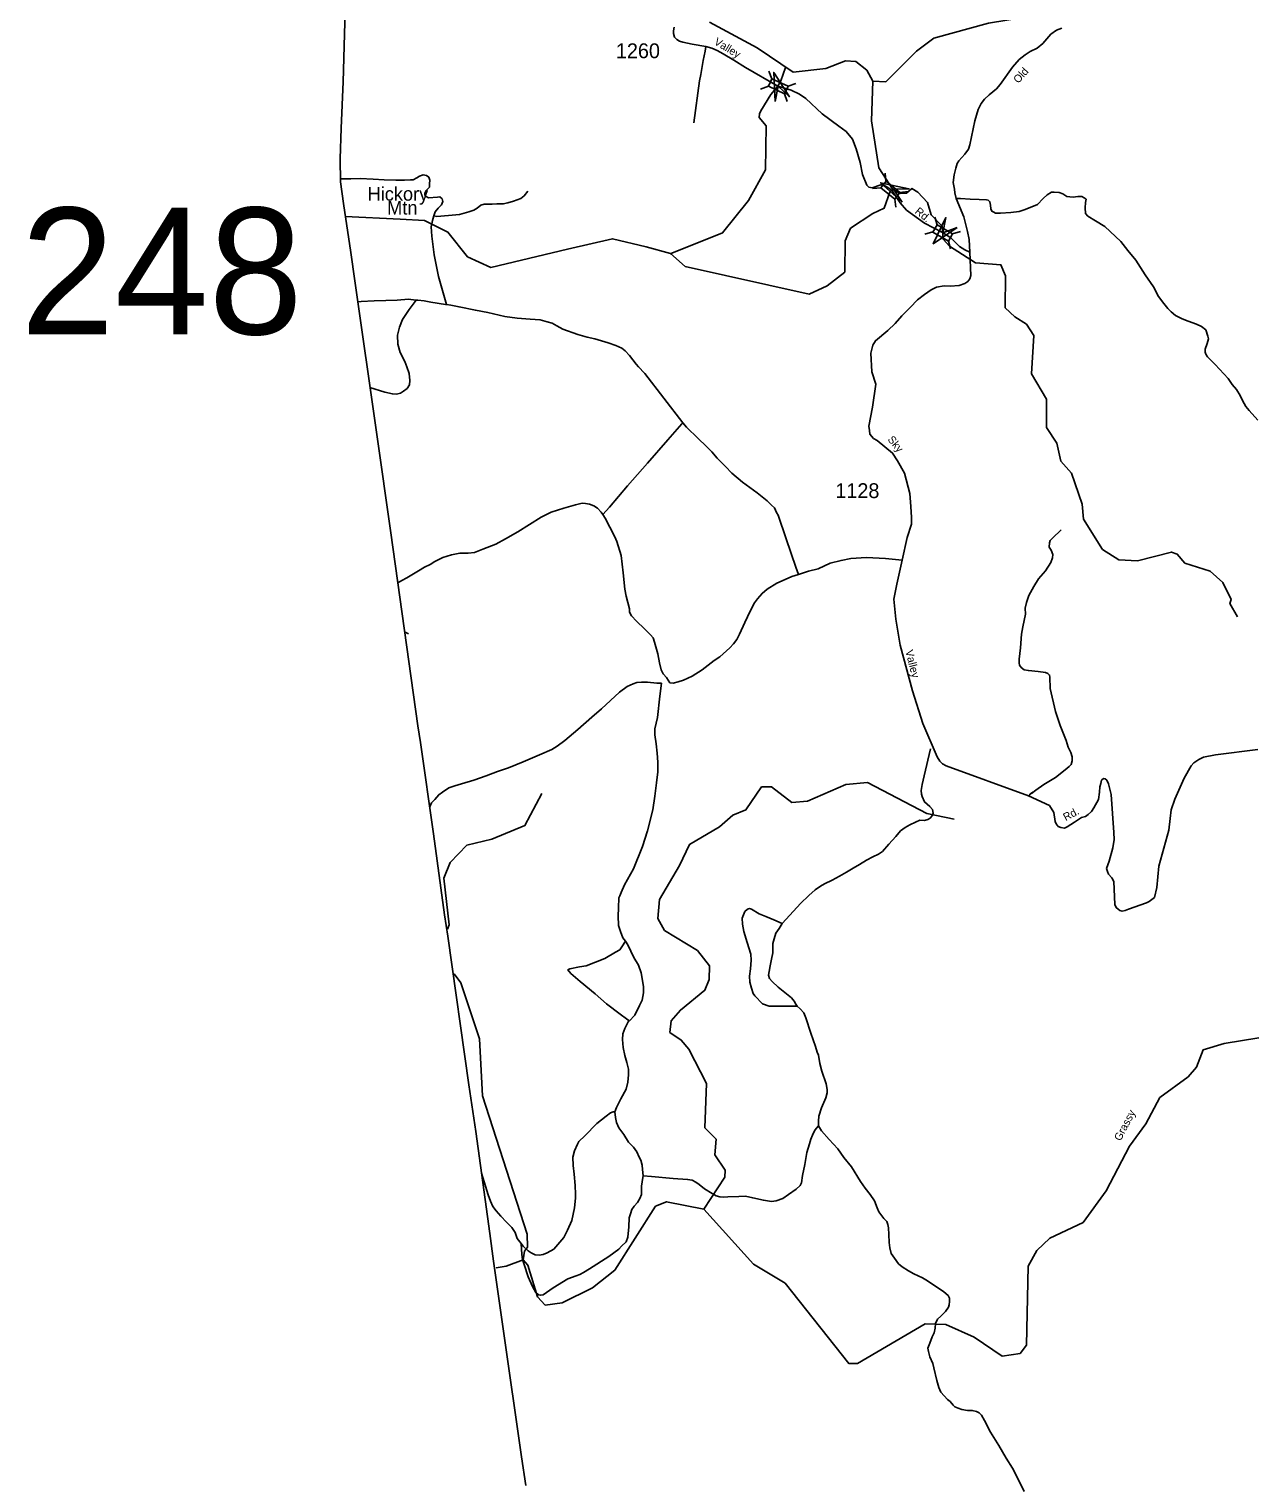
# Model space of a CAD drawing. Extents: x 884530 to 1028605, y 526725 to 653634.
# Drawn here: x 921273 to 931595, y 544215 to 556470 of the extents above; entities that cross this region are included whole.
import ezdxf

# ---------------------------------------------------------------- set-up
doc = ezdxf.new("R2010")
doc.units = 0
for name, color, linetype in [('Exist Boundary Political CountyLine', 7, 'Continuous'), ('Exist Geographical Mountain Summit Label', 7, 'Continuous'), ('Exist Hydrographic Creek Single Shore', 7, 'Continuous'), ('Exist Hydrographic Creek Single Shore Label', 7, 'Continuous'), ('Exist Hydrographic Misc Water Feature', 7, 'Continuous'), ('Exist Road Non-System Type 51', 7, 'Continuous'), ('Exist Road Secondary Structure Standard Bridge Attributed CELL', 7, 'Continuous'), ('Exist Road Secondary Structure Standard Bridge CELL', 7, 'Continuous'), ('Exist Road Secondary Structure Standard Bridge Number Label', 7, 'Continuous'), ('Exist Road Secondary Type 20 Attributed', 7, 'Continuous'), ('Exist Road Secondary Type 41 Attributed', 7, 'Continuous'), ('Exist Road Secondary Type 51 Attributed', 7, 'Continuous'), ('Exist Road Secondary Type 51 Label', 7, 'Continuous'), ('Exist Road Secondary Type 51 Number Label', 7, 'Continuous')]:
    doc.layers.add(name, color=color, linetype=linetype)

msp = doc.modelspace()

# ---------------------------------------------------------------- linework, layer by layer
at = {"layer": 'Exist Boundary Political CountyLine'}
for points in [[(923967, 557637), (923923, 556025), (923905, 555634), (923898, 555376), (923901, 555184), (923926, 555001), (923988, 554586), (924021, 554349), (924205, 553053)], [(924205, 553053), (924323, 552223), (924553, 550597), (924574, 550456), (924684, 549686), (924778, 549004), (924806, 548823), (924981, 547570), (925041, 547177), (925158, 546319), (925190, 546085), (925274, 545494), (925426, 544434), (925464, 544194)]]:
    msp.add_lwpolyline(points, dxfattribs=at)
at = {"layer": 'Exist Hydrographic Creek Single Shore'}
for points in [[(928390, 556031), (928339, 556124), (928246, 556196), (928159, 556203), (927993, 556138), (927716, 556106), (927413, 556311), (927013, 556528)], [(927652, 556146), (927613, 556034), (927589, 555989)], [(931464, 551516), (931401, 551629), (931410, 551662), (931340, 551804), (931235, 551901), (931021, 551968), (930957, 552045), (930908, 552062), (930621, 551989), (930463, 551996), (930325, 552084), (930167, 552340), (930155, 552465), (930064, 552726), (929976, 552829), (929940, 552981), (929853, 553111), (929853, 553350), (929727, 553563), (929747, 553887), (929684, 553984), (929586, 554045), (929506, 554122), (929507, 554391), (929469, 554484), (929256, 554501), (929037, 554641), (928982, 554699), (928974, 554808), (928880, 554906), (928850, 555010), (928769, 555096), (928719, 555126), (928674, 555086), (928620, 555085), (928558, 555118), (928439, 555302), (928378, 555697), (928390, 556031)], [(927589, 555989), (927528, 555919), (927444, 555782), (927433, 555756), (927432, 555726), (927489, 555656), (927483, 555284), (927341, 555026), (927122, 554753), (926679, 554576)], [(928558, 555118), (928533, 555095), (928486, 554962), (928388, 554917), (928202, 554792), (928155, 554686), (928152, 554422), (928005, 554305), (927852, 554236), (926807, 554469), (926682, 554578), (926479, 554634), (926195, 554703), (925813, 554615), (925167, 554462), (924972, 554550), (924806, 554759), (924608, 554856), (924402, 554867), (923939, 554892)], [(926965, 546524), (927382, 546059), (927651, 545899), (928186, 545222), (928261, 545221), (928831, 545557), (929006, 545551), (929244, 545444), (929480, 545285), (929631, 545305), (929684, 545376), (929699, 546042), (929771, 546175), (929883, 546278), (930163, 546410), (930356, 546678), (930553, 547055), (930693, 547243), (930809, 547463), (931049, 547639), (931119, 547720), (931174, 547866), (931351, 547918), (931645, 547968)], [(925440, 546095), (925480, 546051), (925562, 545784), (925626, 545714), (925769, 545734), (926024, 545860), (926212, 546010), (926557, 546548), (926650, 546586), (926965, 546524)], [(925212, 546027), (925296, 546042), (925440, 546095)]]:
    msp.add_lwpolyline(points, dxfattribs=at)
at = {"layer": 'Exist Hydrographic Misc Water Feature'}
for points in [[(928390, 556031), (928498, 556026), (928758, 556283), (928903, 556395), (929366, 556520), (929861, 556602), (929998, 556681), (930121, 556853), (930291, 556954), (930401, 556985), (930551, 557245), (930934, 557450), (931061, 557487), (931266, 557411), (931516, 557179), (931853, 557015), (932006, 556884), (932196, 556821), (932363, 556821)], [(924445, 551388), (924473, 551373)], [(924803, 548883), (924816, 548920), (924772, 549314), (924826, 549445), (924965, 549590), (925175, 549641), (925455, 549757), (925598, 550026)], [(926965, 546524), (927141, 546792), (927143, 546851), (927056, 546981), (927069, 547112), (926973, 547209), (926986, 547583), (926838, 547872), (926774, 547948), (926676, 548013), (926688, 548111), (926767, 548201), (926973, 548368), (927009, 548459), (927013, 548574), (926910, 548704), (926632, 548873), (926577, 548973), (926591, 549133), (926760, 549419), (926842, 549598), (927097, 549747), (927209, 549843), (927319, 549890), (927451, 550084), (927534, 550083), (927705, 549951), (927839, 549962), (928161, 550103), (928345, 550119), (928844, 549859), (929076, 549809)], [(925440, 546095), (925451, 546170), (925477, 546202), (925473, 546311), (925098, 547477), (925073, 547960), (924915, 548432), (924857, 548508)]]:
    msp.add_lwpolyline(points, dxfattribs=at)
at = {"layer": 'Exist Road Non-System Type 51'}
for points in [[(926980, 556324), (926976, 556283), (926967, 556244), (926959, 556205), (926952, 556171), (926938, 556089), (926928, 556034), (926879, 555680)], [(924687, 554895), (924699, 554931), (924724, 554962), (924751, 554989), (924762, 555017), (924758, 555039), (924737, 555056), (924719, 555054), (924643, 555049), (924621, 555058), (924611, 555068), (924610, 555088), (924623, 555110), (924650, 555137), (924649, 555167), (924652, 555197), (924645, 555221), (924625, 555236), (924598, 555241), (924567, 555230), (924543, 555217), (924512, 555200), (924490, 555201), (924440, 555198), (924366, 555197), (924268, 555199), (924176, 555204), (924066, 555210), (923986, 555209), (923922, 555207), (923901, 555207)], [(925479, 555103), (925448, 555066), (925421, 555043), (925360, 555021), (925310, 555005), (925273, 554996), (925219, 554996), (925179, 554994), (925139, 554995), (925111, 554994), (925083, 554985), (925052, 554962), (925025, 554943), (924983, 554929), (924902, 554908), (924811, 554899), (924713, 554892), (924687, 554895)], [(929093, 555043), (929129, 555042), (929211, 555037), (929285, 555033), (929349, 555030), (929363, 555028), (929377, 555015), (929382, 554985), (929385, 554955), (929394, 554935), (929410, 554928), (929425, 554920), (929467, 554918), (929552, 554925), (929622, 554933), (929673, 554951), (929778, 554993), (929826, 555041), (929859, 555074), (929896, 555097), (929918, 555096), (929960, 555092), (929991, 555081), (930025, 555058), (930051, 555055), (930079, 555054), (930119, 555059), (930151, 555058), (930172, 555049), (930188, 555036), (930183, 555009), (930179, 554963), (930182, 554917), (930203, 554894), (930268, 554853), (930346, 554806), (930481, 554680), (930539, 554603), (930606, 554523), (930685, 554400), (930756, 554297), (930799, 554216), (930843, 554158), (930877, 554115), (930904, 554086), (930943, 554055), (930998, 554027), (931050, 554009), (931119, 553984), (931162, 553963), (931197, 553935), (931215, 553881), (931220, 553859), (931209, 553819), (931193, 553771), (931192, 553747), (931198, 553729), (931213, 553709), (931275, 553644), (931385, 553524), (931419, 553475), (931455, 553432), (931488, 553383), (931508, 553340), (931536, 553289), (931563, 553256), (931636, 553175)], [(924687, 554895), (924676, 554858), (924664, 554804), (924671, 554724), (924691, 554567), (924727, 554385), (924794, 554149)], [(924538, 554186), (924534, 554186), (924474, 554193), (924377, 554186), (924281, 554183), (924183, 554179), (924073, 554175), (924046, 554172)], [(924538, 554186), (924479, 554106), (924422, 554022), (924396, 553959), (924381, 553890), (924382, 553815), (924404, 553743), (924443, 553669), (924460, 553624), (924479, 553566), (924485, 553508), (924482, 553472), (924463, 553442), (924432, 553419), (924407, 553402), (924371, 553392), (924337, 553395), (924274, 553411), (924148, 553450)], [(924794, 554149), (924784, 554149), (924663, 554168), (924605, 554180), (924552, 554186), (924538, 554186)], [(926463, 553569), (926413, 553623), (926392, 553647), (926336, 553720), (926300, 553759), (926272, 553780), (926223, 553802), (926156, 553826), (926045, 553858), (925979, 553874), (925902, 553895), (925774, 553942), (925723, 553970), (925685, 553991), (925642, 554003), (925584, 554019), (925500, 554024), (925389, 554034), (925287, 554049), (925142, 554080), (925037, 554100), (924900, 554129), (924830, 554144), (924794, 554149)], [(926788, 553151), (926465, 553567), (926463, 553569)], [(926112, 552379), (926168, 552441), (926321, 552621), (926490, 552811), (926661, 553007), (926778, 553143), (926788, 553151)], [(926788, 553151), (926819, 553114), (926917, 553018), (926985, 552954), (927032, 552908), (927076, 552854), (927147, 552782), (927201, 552726), (927290, 552650), (927413, 552560), (927497, 552493), (927536, 552458), (927561, 552435), (927578, 552396), (927591, 552372), (927658, 552173), (927741, 551934), (927763, 551873)], [(924382, 551803), (924417, 551821), (924458, 551844), (924558, 551904), (924607, 551936), (924656, 551958), (924695, 551981), (924764, 552015), (924835, 552038), (924905, 552052), (924977, 552053), (925030, 552059), (925101, 552085), (925210, 552129), (925290, 552174), (925396, 552232), (925494, 552295), (925593, 552357), (925676, 552398), (925784, 552432), (925883, 552459), (925937, 552473), (925967, 552472), (926001, 552467), (926036, 552451), (926068, 552432), (926099, 552399), (926112, 552379)], [(926112, 552379), (926133, 552348), (926172, 552272), (926213, 552189), (926230, 552152), (926268, 552033), (926284, 551886), (926298, 551749), (926309, 551691), (926338, 551584), (926338, 551556), (926353, 551525), (926396, 551480), (926464, 551415), (926514, 551365), (926537, 551339), (926548, 551302), (926576, 551205), (926589, 551129), (926603, 551068), (926620, 551035), (926649, 551004), (926677, 550959)], [(929978, 552248), (929905, 552178), (929885, 552159), (929880, 552139), (929877, 552103), (929892, 552077), (929906, 552040), (929905, 552012), (929890, 551975), (929845, 551904), (929787, 551835), (929747, 551772), (929706, 551695), (929684, 551638), (929674, 551590), (929676, 551538), (929654, 551433), (929644, 551369), (929636, 551255), (929623, 551160), (929623, 551128), (929627, 551108), (929640, 551089), (929665, 551070), (929701, 551063), (929785, 551054), (929845, 551046), (929864, 551039), (929880, 551025), (929883, 551008), (929884, 550912), (929931, 550717), (929969, 550601), (930020, 550473), (930036, 550417), (930059, 550372), (930071, 550337), (930070, 550303), (930063, 550272), (930046, 550254), (930011, 550227), (929929, 550162), (929831, 550104), (929763, 550056), (929726, 550028), (929740, 550038), (929718, 550024), (929706, 550006)], [(927763, 551873), (927846, 551900), (927929, 551921), (928030, 551969), (928121, 551991), (928205, 552007), (928335, 552015), (928495, 552007), (928638, 551994)], [(927763, 551873), (927706, 551855), (927625, 551820), (927580, 551800), (927498, 551748), (927455, 551714), (927417, 551669), (927392, 551634), (927355, 551563), (927310, 551467), (927265, 551371), (927241, 551325), (927215, 551288), (927182, 551255), (927100, 551180), (927052, 551148), (926951, 551068), (926865, 551015), (926792, 550983), (926748, 550967), (926705, 550958), (926677, 550959)], [(926607, 550958), (926569, 550957), (926489, 550964), (926439, 550966), (926399, 550963), (926367, 550952), (926318, 550928), (926254, 550881), (926101, 550740), (926019, 550671), (925901, 550565), (925793, 550473), (925727, 550425), (925683, 550397), (925579, 550354), (925439, 550295), (925317, 550242), (925225, 550211), (925128, 550176), (925025, 550140), (924920, 550108), (924865, 550092), (924814, 550074), (924761, 550039), (924728, 550016), (924695, 549976), (924668, 549947), (924652, 549914)], [(926607, 550958), (926593, 550846), (926573, 550667), (926551, 550572), (926550, 550520), (926561, 550445), (926570, 550367), (926575, 550292), (926576, 550208), (926565, 550117), (926551, 550003), (926535, 549890), (926489, 549713), (926448, 549581), (926371, 549393), (926296, 549256), (926266, 549193), (926255, 549165), (926248, 549147), (926248, 549131), (926244, 549080), (926242, 548976), (926243, 548935), (926244, 548915), (926249, 548897), (926260, 548863), (926282, 548810), (926303, 548781)], [(928876, 550403), (928821, 550176), (928804, 550103), (928798, 550053), (928801, 550021), (928804, 550001), (928825, 549956), (928869, 549916), (928892, 549891), (928899, 549861), (928887, 549837), (928872, 549818), (928852, 549807), (928825, 549800), (928785, 549801), (928749, 549786), (928700, 549764), (928661, 549739), (928622, 549711), (928582, 549664), (928524, 549600), (928470, 549538), (928437, 549515), (928390, 549493), (928337, 549465), (928278, 549429), (928224, 549397), (928167, 549363), (928108, 549329), (928047, 549297), (927981, 549266), (927949, 549245), (927902, 549214), (927850, 549166), (927779, 549099), (927688, 549000), (927625, 548932)], [(927625, 548932), (927554, 548963), (927487, 548989), (927432, 549011), (927365, 549053), (927348, 549056), (927331, 549053), (927311, 549031), (927298, 549004), (927287, 548976), (927291, 548926), (927301, 548864), (927329, 548771), (927360, 548673), (927364, 548623), (927357, 548549), (927349, 548487), (927353, 548437), (927365, 548385), (927380, 548340), (927395, 548322), (927459, 548255), (927516, 548235), (927748, 548235), (927750, 548233)], [(927625, 548932), (927598, 548889), (927570, 548848), (927557, 548802), (927547, 548763), (927546, 548685), (927534, 548631), (927524, 548575), (927515, 548526), (927510, 548496), (927517, 548466), (927540, 548441), (927592, 548393), (927676, 548326), (927703, 548305), (927726, 548276), (927741, 548251), (927750, 548233)], [(926303, 548781), (926273, 548734), (926256, 548709), (926218, 548688), (926130, 548637), (926050, 548606), (925973, 548575), (925915, 548565), (925834, 548550), (925818, 548541), (925841, 548510), (925922, 548441), (926047, 548338), (926142, 548253), (926259, 548166), (926313, 548126), (926331, 548112)], [(926331, 548112), (926335, 548108), (926383, 548158), (926422, 548239), (926443, 548286), (926456, 548347), (926455, 548399), (926436, 548516), (926412, 548579), (926374, 548645), (926324, 548750), (926303, 548781)], [(927750, 548233), (927777, 548212), (927808, 548179), (927825, 548136), (927866, 548007), (927906, 547893), (927919, 547845), (927930, 547822), (927941, 547752), (927959, 547687), (927995, 547578), (928005, 547531), (928004, 547503), (927993, 547462), (927956, 547377), (927933, 547306), (927930, 547264), (927930, 547224)], [(926213, 547343), (926227, 547381), (926265, 547452), (926310, 547534), (926322, 547592), (926328, 547654), (926328, 547702), (926316, 547760), (926298, 547819), (926285, 547885), (926279, 547952), (926281, 548001), (926299, 548045), (926331, 548112)], [(926213, 547343), (926199, 547344), (926177, 547335), (926140, 547306), (926062, 547245), (925960, 547142), (925910, 547094), (925899, 547071), (925873, 547015), (925859, 546960), (925861, 546890), (925870, 546817), (925879, 546723), (925882, 546649), (925881, 546615), (925872, 546533), (925852, 546428), (925815, 546347), (925783, 546284), (925733, 546226), (925698, 546187), (925644, 546155), (925610, 546140), (925574, 546134), (925542, 546137), (925508, 546154), (925483, 546173), (925440, 546212), (925423, 546233)], [(926452, 546803), (926448, 546857), (926443, 546893), (926433, 546937), (926418, 546962), (926399, 547005), (926371, 547046), (926328, 547089), (926289, 547153), (926246, 547208), (926228, 547253), (926218, 547295), (926213, 547343)], [(927930, 547224), (927901, 547189), (927881, 547148), (927866, 547112), (927855, 547073), (927834, 547001), (927815, 546900), (927797, 546808), (927787, 546745), (927776, 546723), (927743, 546692), (927679, 546647), (927630, 546614), (927575, 546592), (927535, 546588), (927467, 546598), (927376, 546617), (927314, 546632), (927260, 546629), (927166, 546627), (927132, 546624), (927098, 546627), (927068, 546635), (927033, 546654), (926969, 546694), (926924, 546732), (926897, 546751), (926865, 546766), (926827, 546773), (926706, 546781), (926524, 546798), (926452, 546803)], [(927930, 547224), (927957, 547183), (928022, 547111), (928093, 547032), (928145, 546958), (928208, 546880), (928284, 546755), (928324, 546699), (928368, 546646), (928404, 546593), (928426, 546534), (928440, 546499), (928456, 546477), (928483, 546444), (928506, 546419), (928517, 546394), (928520, 546366), (928524, 546308), (928527, 546242), (928532, 546196), (928544, 546149), (928573, 546110), (928607, 546063), (928636, 546038), (928691, 546002), (928736, 545978), (928809, 545945), (928850, 545918), (928989, 545827), (929024, 545794), (929035, 545773), (929036, 545745), (929033, 545715), (929028, 545696), (929001, 545661), (928963, 545622), (928935, 545595), (928919, 545559), (928916, 545521), (928906, 545480), (928891, 545446), (928869, 545393), (928852, 545350), (928859, 545323), (928869, 545279), (928895, 545222), (928904, 545186), (928930, 545079), (928946, 545020), (928964, 544979), (929018, 544919), (929042, 544901), (929067, 544872), (929082, 544857), (929108, 544844), (929139, 544833), (929187, 544827), (929213, 544826), (929227, 544826), (929263, 544818), (929286, 544806), (929306, 544785), (929332, 544740), (929383, 544642), (929451, 544532), (929515, 544425), (929566, 544339), (929605, 544268), (929665, 544144)], [(925423, 546233), (925390, 546276), (925374, 546325), (925344, 546368), (925299, 546412), (925253, 546465), (925213, 546509), (925184, 546546), (925166, 546589), (925146, 546645), (925122, 546718), (925089, 546825)], [(925423, 546233), (925430, 546141), (925434, 546099), (925449, 546056), (925483, 545953), (925518, 545871), (925546, 545820), (925569, 545800), (925585, 545797), (925608, 545802), (925694, 545859), (925818, 545935), (925886, 545960), (925918, 545971), (925949, 545988), (926000, 546020), (926164, 546124), (926246, 546186), (926271, 546211), (926310, 546247), (926324, 546287), (926331, 546375), (926333, 546449), (926345, 546484), (926356, 546520), (926377, 546547), (926404, 546580), (926423, 546613), (926437, 546647), (926439, 546717), (926450, 546789), (926452, 546803)]]:
    msp.add_lwpolyline(points, dxfattribs=at)
at = {"layer": 'Exist Road Secondary Structure Standard Bridge Attributed CELL'}
for points in [[(927566, 555861), (927553, 556105), (927686, 555900), (927591, 555989)], [(928637, 555012), (928455, 555175), (928694, 555124), (928564, 555120)], [(929101, 554798), (928899, 554661), (929005, 554881), (928979, 554753)]]:
    msp.add_lwpolyline(points, close=True, dxfattribs=at)
at = {"layer": 'Exist Road Secondary Structure Standard Bridge CELL'}
for p, q in [((927537, 556051), (927513, 556115)), ((927508, 555988), (927443, 555964)), ((927668, 555859), (927645, 555924)), ((927739, 556011), (927675, 555988)), ((928500, 555187), (928493, 555256)), ((928457, 555133), (928388, 555126)), ((928687, 555101), (928618, 555093)), ((928582, 554970), (928574, 555038)), ((928931, 554819), (928913, 554886)), ((928896, 554760), (928829, 554742)), ((929045, 554617), (929027, 554684)), ((929129, 554763), (929062, 554745))]:
    msp.add_line(p, q, dxfattribs=at)
for points in [[(927645, 555924), (927508, 555988), (927538, 556052), (927675, 555988)], [(928574, 555038), (928457, 555133), (928501, 555188), (928618, 555093)], [(929027, 554684), (928896, 554759), (928931, 554821), (929062, 554745)]]:
    msp.add_lwpolyline(points, close=True, dxfattribs=at)
at = {"layer": 'Exist Road Secondary Type 20 Attributed'}
msp.add_lwpolyline([(931635, 550397), (931279, 550352), (931177, 550332), (931138, 550312), (931096, 550285), (931075, 550259), (931016, 550156), (930935, 549979), (930904, 549889), (930896, 549816), (930885, 549717), (930800, 549413), (930783, 549233), (930765, 549151), (930719, 549117), (930697, 549104), (930546, 549051), (930517, 549040), (930491, 549036), (930471, 549041), (930457, 549051), (930442, 549065), (930431, 549092), (930423, 549285), (930406, 549315), (930378, 549348), (930367, 549370), (930360, 549395), (930382, 549455), (930412, 549569), (930424, 549640), (930422, 549699), (930398, 550018), (930377, 550109), (930363, 550139), (930348, 550150), (930335, 550152), (930318, 550138), (930311, 550112), (930303, 550082), (930302, 550039), (930292, 549976), (930254, 549906), (930234, 549876), (930205, 549849), (930184, 549834), (930148, 549824), (930089, 549786), (930028, 549745), (930005, 549735), (929975, 549739), (929953, 549748), (929936, 549771), (929926, 549792), (929917, 549867), (929880, 549926)], dxfattribs=at)
at = {"layer": 'Exist Road Secondary Type 41 Attributed'}
msp.add_lwpolyline([(929880, 549926), (929702, 550006), (929009, 550260), (928977, 550278), (928955, 550299), (928932, 550336), (928810, 550618), (928723, 550892), (928619, 551278), (928584, 551496), (928567, 551666), (928592, 551792), (928638, 551994), (928678, 552185), (928714, 552297), (928714, 552353), (928709, 552447), (928700, 552555), (928656, 552726), (928598, 552832), (928556, 552897), (928426, 553001), (928394, 553020), (928365, 553057), (928360, 553088), (928356, 553122), (928386, 553284), (928414, 553478), (928381, 553581), (928371, 553738), (928388, 553807), (928411, 553843), (928515, 553929), (928579, 553988), (928633, 554054), (928705, 554123), (928767, 554187), (928825, 554232), (928881, 554273), (928926, 554294), (928990, 554306), (929041, 554304), (929116, 554308), (929166, 554326), (929190, 554343), (929206, 554364), (929216, 554392), (929208, 554590)], dxfattribs=at)
at = {"layer": 'Exist Road Secondary Type 51 Attributed'}
for points in [[(926713, 556488), (926708, 556455), (926708, 556432), (926718, 556401), (926737, 556384), (926759, 556369), (926787, 556359), (926866, 556342), (926980, 556324), (927031, 556310), (927076, 556291), (927128, 556262), (927216, 556209), (927315, 556146), (927589, 555989)], [(929208, 554590), (929201, 554698), (929189, 554764), (929157, 554888), (929093, 555043), (929081, 555090), (929077, 555122), (929068, 555177), (929075, 555241), (929088, 555297), (929100, 555338), (929115, 555360), (929166, 555416), (929197, 555457), (929208, 555494), (929249, 555696), (929279, 555792), (929304, 555844), (929330, 555880), (929370, 555917), (929431, 555966), (929464, 556003), (929567, 556150), (929623, 556213), (929674, 556254), (929717, 556282), (929776, 556310), (929822, 556348), (929890, 556427), (929938, 556460), (929982, 556479)], [(927589, 555989), (927700, 555955), (927772, 555923), (927824, 555884), (927961, 555756), (928103, 555653), (928165, 555607), (928217, 555542), (928250, 555461), (928282, 555347), (928303, 555245), (928338, 555156), (928356, 555138), (928383, 555133), (928456, 555158), (928484, 555153), (928508, 555141), (928536, 555121), (928553, 555106)], [(928553, 555106), (928574, 555074), (928619, 555006), (928674, 554945), (928826, 554834), (928978, 554756)], [(928978, 554756), (929048, 554712), (929121, 554639), (929166, 554610), (929208, 554590)]]:
    msp.add_lwpolyline(points, dxfattribs=at)

# ---------------------------------------------------------------- texts
at = {"layer": 'Exist Geographical Mountain Summit Label'}
for s, p in [('Hickory', (924128, 555024)), ('Mtn', (924293, 554907))]:
    msp.add_text(s, height=114.8, dxfattribs=at).set_placement(p)
at = {"layer": 'Exist Hydrographic Creek Single Shore Label'}
msp.add_text('Grassy', height=65.6, rotation=62.3998, dxfattribs=at).set_placement((930478, 547092))
msp.add_text('Grassy', height=65.6, rotation=62.3998, dxfattribs=at).set_placement((930478, 547092))
at = {"layer": 'Exist Road Secondary Structure Standard Bridge Number Label'}
msp.add_text('248', height=1066.3, dxfattribs=at).set_placement((921202, 553898))
at = {"layer": 'Exist Road Secondary Type 51 Label'}
for s, rotation, p in [('Valley', 328.8929, (927045, 556346)), ('Old', 48.0999, (929616, 556008)), ('Rd.', 320.687, (928739, 554924)), ('Sky', 309.6006, (928510, 553009)), ('Valley', 284.1875, (928663, 551228)), ('Rd.', 27.9755, (930016, 549793))]:
    msp.add_text(s, height=65.6, rotation=rotation, dxfattribs=at).set_placement(p)
at = {"layer": 'Exist Road Secondary Type 51 Number Label'}
for s, p in [('1260', (926222, 556225)), ('1128', (928073, 552517))]:
    msp.add_text(s, height=125, dxfattribs=at).set_placement(p)

doc.saveas('drawing.dxf')
